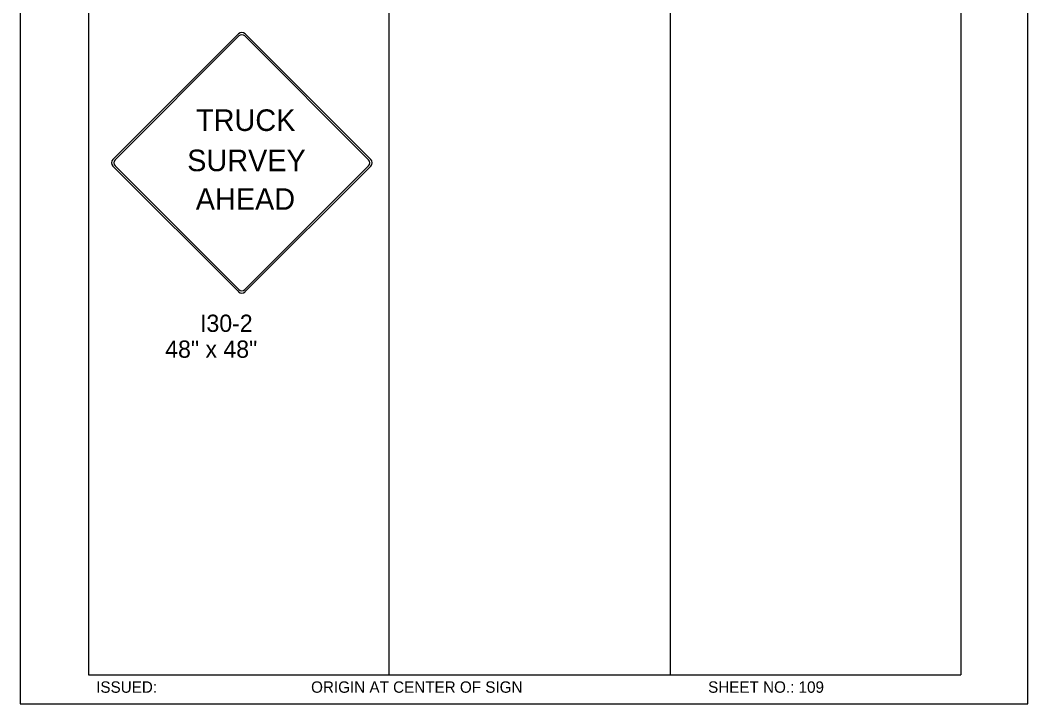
# Model space of a CAD drawing. Extents: x -5299 to 22597, y -19549 to -1808.
# Drawn here: x 15205 to 15906, y -6387 to -5912 of the extents above; entities that cross this region are included whole.
import ezdxf

# ---------------------------------------------------------------- set-up
doc = ezdxf.new("R2010")
doc.units = 0
for name, color, linetype in [('Level 1', 7, 'Continuous'), ('Level 3', 7, 'Continuous'), ('Level 61', 7, 'Continuous')]:
    doc.layers.add(name, color=color, linetype=linetype)

msp = doc.modelspace()

# ---------------------------------------------------------------- linework, layer by layer
at = {"layer": 'Level 1'}
for p, q in [((15252.59, -5567.18), (15252.59, -6367.18)), ((15461.66, -5567.18), (15461.66, -6367.18)), ((15657.27, -5567.18), (15657.27, -6367.18)), ((15859.61, -5567.18), (15859.61, -6367.18)), ((15269.6, -6008.77), (15356.97, -5921.4)), ((15271.14, -6008.96), (15357.16, -5922.93)), ((15361.38, -5922.93), (15447.41, -6008.96)), ((15361.57, -5921.4), (15448.94, -6008.77)), ((15356.97, -6100.73), (15269.6, -6013.36)), ((15357.17, -6099.2), (15271.14, -6013.17)), ((15358.93, -6010.15), (15358.93, -6010.15)), ((15447.41, -6013.17), (15361.38, -6099.2)), ((15448.94, -6013.37), (15361.57, -6100.73)), ((15252.59, -6367.18), (15859.61, -6367.18))]:
    msp.add_line(p, q, dxfattribs=at)
for centre, radius, start, end in [((15359.27, -5923.7), 3.25, 45, 135), ((15359.27, -5925.04), 2.98, 45, 135), ((15271.9, -6011.07), 3.25, 135, 225), ((15273.24, -6011.07), 2.98, 135, 225), ((15445.3, -6011.07), 2.98, 315, 45), ((15446.64, -6011.07), 3.25, 315, 45), ((15359.27, -6098.44), 3.25, 225, 315), ((15359.27, -6097.09), 2.98, 225, 315)]:
    msp.add_arc(centre, radius, start, end, dxfattribs=at)
at = {"layer": 'Level 61'}
msp.add_lwpolyline([(15205.08, -6387.37), (15906.13, -6387.37), (15906.13, -5534.99), (15205.08, -5534.99)], close=True, dxfattribs=at)

# ---------------------------------------------------------------- texts
at = {"layer": 'Level 1'}
for s, p in [('TRUCK', (15327.47, -5988.97)), ('SURVEY', (15321.29, -6016.95)), ('AHEAD', (15327.25, -6043.81))]:
    msp.add_text(s, height=15, dxfattribs=at).set_placement(p)
at = {"layer": 'Level 3'}
for s, height, p in [('I30-2', 12, (15330.25, -6128.7)), ('48" x 48"', 12, (15306.02, -6146.7)), ('ISSUED:', 7.918, (15257.96, -6379.67)), ('ORIGIN AT CENTER OF SIGN', 7.9181, (15407.49, -6379.67)), ('SHEET NO.: 109', 7.918, (15683.69, -6379.67))]:
    msp.add_text(s, height=height, dxfattribs=at).set_placement(p)

doc.saveas('drawing.dxf')
